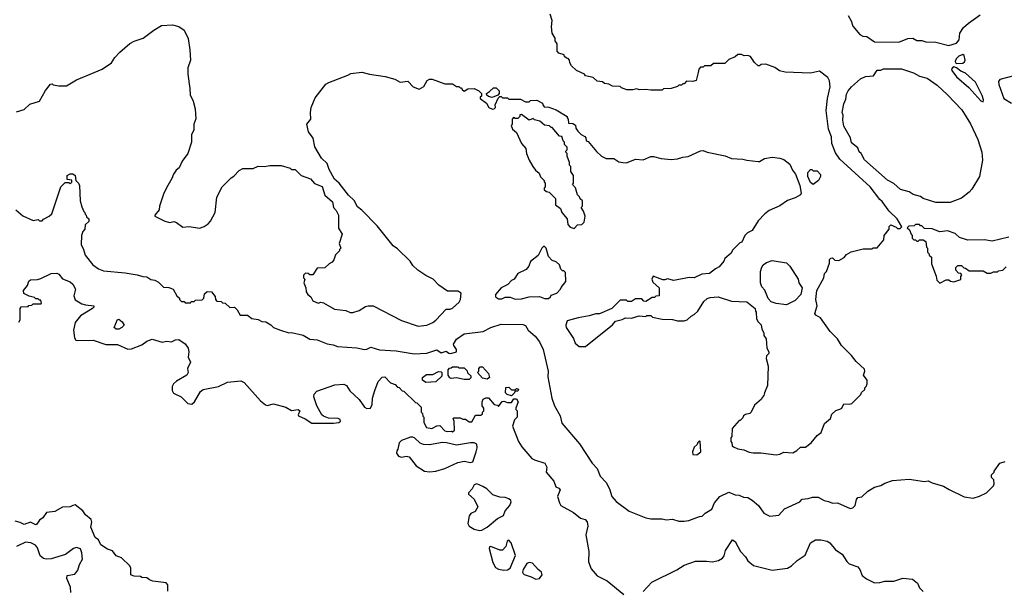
# Model space of a CAD drawing. Extents: x 1861455 to 2058065, y 200073 to 437907.
# Tile 551 of 574: x 2015570 to 2023269, y 376443 to 380901. Entities that reach past the tile are written whole.
import ezdxf

# ---------------------------------------------------------------- set-up
doc = ezdxf.new("R2010")
doc.units = 0

msp = doc.modelspace()

# ---------------------------------------------------------------- linework, layer by layer
at = {"layer": '0CON05XD'}
for points in [[(2020875, 380490), (2020860, 380425), (2020835, 380417.5), (2020785, 380420), (2020765, 380400), (2020755, 380400), (2020745, 380390), (2020725, 380390), (2020715, 380380), (2020665, 380362.5), (2020605, 380360), (2020595, 380350), (2020505, 380350), (2020465, 380356.7), (2020415, 380352.5), (2020395, 380360), (2020365, 380352.5), (2020317, 380353), (2020275, 380370), (2020265, 380380), (2020205, 380382.5), (2020177, 380397), (2020143, 380403), (2020127, 380417), (2020085, 380420), (2020055, 380450), (2019995, 380462.5), (2019986.7, 380476.7), (2019923.6, 380503.6), (2019885, 380540), (2019873, 380563), (2019870, 380585), (2019858.3, 380598.3), (2019845, 380600), (2019830, 380615), (2019827, 380627), (2019785, 380640), (2019772.5, 380655), (2019771.7, 380711.7), (2019757.5, 380735), (2019757, 380757), (2019732.5, 380795), (2019727.5, 380845), (2019732.5, 380895), (2019717.5, 380945)], [(2022047.5, 380935), (2022071.7, 380891.7), (2022085, 380850), (2022140, 380785), (2022163, 380773), (2022195, 380770), (2022255, 380727.5), (2022445, 380726.2), (2022515, 380753.3), (2022555, 380756.7), (2022585, 380740), (2022625, 380740), (2022655, 380727.5), (2022735, 380726.7), (2022835, 380700), (2022895, 380717.5), (2022917.5, 380745), (2022922.5, 380795), (2022950.7, 380839.3), (2022990, 380875), (2023080.5, 380939.5)], [(2015545, 380182.5), (2015605, 380200.8), (2015649.7, 380240.3), (2015724.5, 380265.5), (2015771.7, 380348.3), (2015811.7, 380398.3), (2015825, 380400), (2015833, 380393), (2015875, 380383.3), (2015936.4, 380383.6), (2016015, 380432), (2016151.7, 380488.3), (2016215, 380514), (2016286.8, 380563.2), (2016313.3, 380605), (2016353, 380647), (2016432.5, 380715), (2016465, 380733.3), (2016535, 380756.7), (2016619.3, 380820.7), (2016680, 380855), (2016765, 380862.5), (2016815, 380847.5), (2016855, 380820), (2016886.7, 380755), (2016901.2, 380665), (2016905.8, 380585), (2016883.9, 380526.1), (2016883.8, 380475), (2016900.8, 380365), (2016902.5, 380315), (2016926.7, 380265), (2016943.3, 380205), (2016947, 380127), (2016932.5, 380085), (2016931.7, 380038.3), (2016913.8, 380005), (2016914, 379945), (2016883.8, 379855), (2016840, 379795), (2016816.2, 379745), (2016792.5, 379725), (2016773.3, 379695), (2016760.7, 379659.3), (2016728.8, 379605)], [(2016728.8, 379605), (2016696.7, 379545), (2016663.3, 379445), (2016660, 379415), (2016627.5, 379375), (2016627.5, 379365), (2016705, 379327.5), (2016745, 379317.5), (2016775, 379323.3), (2016795, 379316.7), (2016845, 379280), (2016895, 379286.7), (2016975, 379271.2), (2017012.5, 379285), (2017043.9, 379306.1), (2017062.3, 379327.7), (2017098, 379395), (2017112.5, 379515), (2017153.9, 379596.1), (2017222.5, 379665), (2017245, 379677.5), (2017285, 379722.5), (2017315, 379737.5), (2017395, 379737.5), (2017433.6, 379756.4), (2017485, 379753.3), (2017525, 379762.5), (2017615, 379762.5), (2017685, 379740), (2017695, 379730), (2017725, 379730), (2017770, 379685), (2017845, 379657.5), (2017875, 379622.5), (2017935, 379597.5), (2017955, 379530), (2018017, 379477), (2018023.3, 379435), (2018045, 379410), (2018062.5, 379375), (2018063.6, 379273.6), (2018092.5, 379225), (2018068.3, 379151.7), (2018080, 379115), (2018070, 379105), (2018070, 379095), (2018040, 379065), (2018027.5, 379025), (2018013, 379007), (2017990, 378995), (2017957, 378963), (2017895, 378960), (2017861.7, 378908.3), (2017838.3, 378908.3), (2017827, 378917), (2017805, 378920), (2017790, 378905), (2017790, 378885), (2017800, 378875), (2017792.5, 378845), (2017807, 378807), (2017810, 378775), (2017822.5, 378755), (2017847.5, 378735), (2017862.5, 378705), (2017905, 378687.5), (2017925, 378693.3), (2017945, 378690), (2018030.7, 378640.7), (2018119.3, 378629.3), (2018155, 378612.5), (2018175, 378612.5), (2018225, 378630), (2018275, 378660), (2018295, 378666.2), (2018335, 378666.7), (2018555, 378550), (2018685, 378507.5), (2018755, 378513.3), (2018800, 378535), (2018825, 378552.5), (2018905, 378640), (2018935, 378640), (2018955, 378647.5), (2019006.4, 378693.6), (2019017.5, 378715), (2019022.5, 378765), (2018995, 378780), (2018915, 378780), (2018847, 378827), (2018803, 378873), (2018745, 378902.5), (2018682.5, 378945), (2018645, 378980), (2018622.5, 379015), (2018525, 379110), (2018490, 379135), (2018365, 379290), (2018245, 379412.9), (2018210.3, 379440.3), (2018185, 379487.5), (2018140.5, 379530.5), (2018067.5, 379625), (2018032.5, 379655), (2017990.5, 379730.5), (2017975, 379776.7), (2017930.6, 379820.6), (2017878.8, 379908.8), (2017863.6, 379975), (2017827.8, 380025), (2017815.5, 380084.5), (2017847.5, 380125), (2017844.2, 380175), (2017850, 380215), (2017880.3, 380289.7), (2017965, 380397.5), (2017988.3, 380411.7), (2018135, 380468.8), (2018159.7, 380480.3), (2018245, 380491.4), (2018305, 380476), (2018427.7, 380457.7), (2018503, 380437), (2018544.1, 380414.1), (2018605, 380421.2), (2018647.5, 380377.5), (2018695, 380357.5), (2018730, 380380), (2018757.5, 380425), (2018775, 380437.5), (2018795, 380437.5), (2018895, 380400), (2018955, 380400), (2018985, 380380), (2019005, 380380), (2019015, 380370), (2019025, 380370), (2019030, 380355), (2019045, 380342.5), (2019075, 380360), (2019125, 380362.5), (2019160, 380345), (2019180, 380325), (2019180, 380305), (2019170, 380295), (2019170, 380285), (2019219.3, 380249.3), (2019237.5, 380215), (2019267, 380203), (2019280, 380205), (2019290, 380215), (2019287.5, 380235), (2019311.7, 380288.3), (2019325, 380300), (2019335, 380300), (2019345, 380290), (2019385, 380290), (2019395, 380280), (2019485, 380280), (2019525, 380260), (2019555, 380260), (2019565, 380270), (2019615, 380272.5), (2019658.3, 380248.3), (2019660, 380235), (2019671.7, 380221.7), (2019707, 380217), (2019765, 380197.5), (2019850, 380145), (2019850, 380135), (2019860, 380125), (2019861.7, 380091.7), (2019895, 380090), (2019916.4, 380076.4), (2019920, 380055), (2019935, 380030), (2019960, 380005), (2019988.3, 379988.3), (2019997, 379977), (2020000, 379955), (2020015, 379950), (2020080.7, 379870.7), (2020120, 379835), (2020155, 379817.5), (2020215, 379817.5), (2020255, 379790), (2020286.4, 379786.4), (2020315, 379783.3), (2020385, 379812.5), (2020445, 379807.5), (2020505, 379833.3), (2020525, 379833.3), (2020585, 379816.7), (2020665, 379810), (2020713, 379813), (2020755, 379827.5), (2020796.4, 379833.6), (2020895, 379877.5), (2020915, 379880), (2020945, 379867.5), (2021086.4, 379836.4), (2021135, 379817.5), (2021225, 379812.5), (2021255, 379802.5), (2021345, 379792.5), (2021355, 379792.5), (2021393.6, 379816.4), (2021455, 379827.5), (2021515, 379820), (2021545, 379810), (2021593, 379773), (2021613.8, 379725), (2021636, 379695), (2021671.4, 379605), (2021680, 379545), (2021676.1, 379533.9), (2021635, 379508.8), (2021575, 379488.8), (2021515, 379446.7), (2021430.5, 379409.5), (2021397.5, 379385), (2021345, 379330), (2021297.5, 379255), (2021260, 379235), (2021240, 379215), (2021216.4, 379163.6), (2021201.7, 379158.3), (2021145, 379100), (2021133, 379077), (2021083.3, 379035), (2021076.1, 379013.9), (2021039.3, 378970.7), (2021010, 378955), (2020965, 378917.5), (2020905, 378913.3), (2020845, 378883.3), (2020805, 378886.7), (2020685, 378863.3), (2020635, 378876.7), (2020615, 378867.5), (2020598.3, 378868.3), (2020523, 378897), (2020512.5, 378875), (2020521.7, 378851.7), (2020570, 378805), (2020570, 378745), (2020545, 378740), (2020535, 378730), (2020515, 378730), (2020465, 378700), (2020451.7, 378701.7), (2020435, 378720), (2020385, 378720), (2020355, 378700), (2020325, 378700), (2020315, 378710), (2020265, 378710), (2020200, 378645), (2020105, 378602.5), (2020075, 378602.5), (2020023, 378587), (2019937, 378573), (2019851.7, 378548.3), (2019840, 378515), (2019842.5, 378495), (2019900.7, 378410.7), (2019912.5, 378375), (2019945, 378347.5), (2019995, 378347.5), (2020205, 378517.5), (2020230, 378545), (2020281.7, 378558.3), (2020308.3, 378571.7), (2020355, 378570), (2020415, 378587.5), (2020465, 378582.5), (2020475, 378590), (2020505, 378590), (2020518.3, 378578.3), (2020595, 378562.5), (2020675, 378557.5), (2020715, 378547.5), (2020765, 378547.5), (2020790, 378555), (2020820, 378585), (2020843, 378597), (2020872.5, 378625), (2020920.5, 378699.5), (2020945, 378722.5), (2020968.3, 378731.7), (2021033, 378737), (2021135, 378702.5), (2021255, 378696.7), (2021320, 378645), (2021323, 378623), (2021330, 378615), (2021332.5, 378565), (2021345, 378540), (2021367, 378517), (2021373, 378483), (2021390, 378455), (2021390, 378435), (2021407, 378407), (2021412.5, 378335), (2021427.5, 378305), (2021427, 378293), (2021410, 378275), (2021407.5, 378255), (2021422.5, 378195), (2021417, 378043), (2021393, 377987), (2021390, 377965), (2021375, 377950), (2021370, 377935), (2021315, 377890), (2021290, 377835), (2021280, 377825), (2021245, 377817.5), (2021230, 377805), (2021225, 377790), (2021205, 377770), (2021195, 377770), (2021141.7, 377708.3), (2021140, 377645), (2021130, 377635), (2021130, 377605), (2021140, 377595), (2021141.7, 377571.7), (2021153, 377563), (2021185, 377547.5), (2021231.7, 377541.7), (2021275, 377522.5), (2021305, 377517.5), (2021365, 377517.5), (2021485, 377502.5), (2021515, 377507.5), (2021545, 377522.5), (2021615, 377517.5), (2021646.1, 377533.9), (2021675, 377562.5), (2021715, 377562.5), (2021760, 377595), (2021807, 377653), (2021837.5, 377675), (2021863, 377747), (2021910, 377785), (2021921.7, 377818.3), (2021953, 377847), (2021983, 377857), (2022000, 377865), (2022015, 377900), (2022055, 377897.5), (2022077, 377903), (2022148.3, 377971.7), (2022151.7, 377988.3), (2022178.3, 378011.7), (2022180, 378025), (2022190, 378035), (2022197.5, 378055), (2022197.5, 378085), (2022167.5, 378125), (2022177.5, 378155), (2022175, 378170), (2022110.7, 378230.7), (2022075, 378277.5), (2021996.7, 378355), (2021965, 378406.7), (2021906.7, 378465), (2021831.7, 378571.7), (2021795, 378593.3), (2021786.7, 378605), (2021806.7, 378665), (2021796.7, 378715), (2021802.5, 378785), (2021857.5, 378885), (2021863, 378917), (2021880, 378935), (2021901.7, 378998.3), (2021903, 379027), (2021911.7, 379038.3), (2021925, 379040), (2021943, 379023), (2021975, 379020), (2022016.4, 379043.6), (2022035, 379067.5), (2022073, 379087), (2022165, 379110), (2022235, 379110), (2022245, 379120), (2022275, 379120), (2022328.3, 379181.7), (2022330, 379215), (2022370, 379265), (2022370, 379285), (2022381.7, 379298.3), (2022425, 379280), (2022435, 379270), (2022455, 379270), (2022468.3, 379281.7), (2022432.5, 379345), (2022370, 379405), (2022315, 379480), (2022296, 379496), (2022220, 379595), (2021982.3, 379812.3), (2021950.6, 379860.6), (2021921.1, 379935), (2021918.2, 379985), (2021895.7, 380045.7), (2021877.3, 380192.7), (2021885.5, 380284.5), (2021906.4, 380376.4), (2021903.3, 380423.3), (2021889.3, 380449.3), (2021825, 380500), (2021755, 380483.8), (2021555, 380491.2), (2021512.3, 380502.3), (2021475, 380526.7), (2021405, 380553.3), (2021368.3, 380551.7), (2021355, 380540), (2021345, 380540), (2021315, 380567.5), (2021285, 380612.5), (2021265, 380622.5), (2021235, 380620), (2021215, 380630), (2021185, 380630), (2021165, 380610), (2021115, 380590), (2021085, 380560), (2020995, 380560), (2020975, 380540), (2020925, 380540), (2020915, 380530), (2020895, 380530), (2020880, 380515), (2020875, 380490)], [(2022898.1, 380558.1), (2022945, 380562.5), (2022958.3, 380571.7), (2022963.1, 380585), (2022955, 380622.5), (2022945, 380630), (2022912.8, 380617.2), (2022893.7, 380596.3), (2022885.7, 380575), (2022888, 380565), (2022898.1, 380558.1)], [(2022845, 379473.8), (2022735, 379473.8), (2022635, 379503.3), (2022615, 379520), (2022556.4, 379536.4), (2022525, 379557.5), (2022457.5, 379575), (2022405, 379622.5), (2022355, 379647.5), (2022177, 379807), (2022150, 379855), (2022135, 379870), (2022125, 379900), (2022075, 379940), (2022067, 379977), (2022015, 380070), (2022006.7, 380115), (2022010, 380155), (2022001.2, 380175), (2022013.3, 380245), (2022029.3, 380280.7), (2022035, 380320), (2022047.5, 380345), (2022075, 380377.5), (2022145, 380440), (2022183.6, 380456.4), (2022247, 380463), (2022273.9, 380506.1), (2022305, 380507.5), (2022325, 380516.7), (2022465, 380516.7), (2022560, 380485), (2022605, 380460), (2022665, 380443.3), (2022745, 380390), (2022824, 380314), (2022937.3, 380197.3), (2023005, 380087.5), (2023063.3, 379965), (2023093.3, 379865), (2023100, 379805), (2023076.2, 379675), (2023015, 379577.5), (2022995, 379553.3), (2022935, 379506.7), (2022845, 379473.8)], [(2023105, 380260), (2023106.7, 380275), (2023095, 380310), (2023045, 380412.5), (2022965, 380483.8), (2022929.5, 380499.5), (2022895, 380526.2), (2022875, 380532.5), (2022863.6, 380526.4), (2022857.5, 380515), (2022860, 380505), (2022896.2, 380455), (2022991.2, 380371.2), (2023085, 380267.5), (2023105, 380260)], [(2023355, 380464.7), (2023235, 380434.4), (2023225, 380417.5), (2023227.7, 380395), (2023265.5, 380285), (2023325, 380249.3)], [(2019265, 380292.5), (2019235, 380300), (2019221.7, 380311.7), (2019220, 380325), (2019245, 380340), (2019275, 380370), (2019295, 380370), (2019320, 380345), (2019320, 380325), (2019308.3, 380311.7), (2019265, 380292.5)], [(2019905, 379270), (2019931.7, 379298.3), (2019965, 379300), (2019985, 379320), (2019992.5, 379365), (2019980, 379405), (2019960, 379435), (2019970, 379445), (2019970, 379485), (2019951.7, 379501.7), (2019948.3, 379518.3), (2019933, 379533), (2019917, 379587), (2019893, 379613), (2019900, 379625), (2019900, 379685), (2019880, 379715), (2019880, 379755), (2019870, 379765), (2019870, 379785), (2019850, 379835), (2019850, 379855), (2019840, 379865), (2019840, 379875), (2019850, 379885), (2019850, 379905), (2019830, 379925), (2019830, 379945), (2019820, 379955), (2019808.3, 379988.3), (2019791.7, 379991.7), (2019735, 380060), (2019725, 380060), (2019711.7, 380071.7), (2019675, 380077.5), (2019638.3, 380108.3), (2019595, 380120), (2019585, 380130), (2019555, 380117.5), (2019495, 380160), (2019481.7, 380158.3), (2019480, 380145), (2019465, 380130), (2019445, 380130), (2019431.7, 380138.3), (2019420, 380125), (2019420, 380085), (2019412.5, 380075), (2019422.5, 380045), (2019455, 380020), (2019493.3, 379935), (2019527.5, 379895), (2019533.8, 379855), (2019553.3, 379805), (2019583.9, 379753.9), (2019602.5, 379725), (2019633, 379703), (2019643, 379673), (2019670, 379645), (2019670, 379635), (2019680, 379625), (2019680, 379595), (2019670, 379585), (2019671.7, 379571.7), (2019688.3, 379558.3), (2019710, 379555), (2019760, 379505), (2019760, 379455), (2019800, 379425), (2019810, 379395), (2019850, 379345), (2019855, 379300), (2019875, 379280), (2019905, 379270)], [(2015540, 379415), (2015595, 379368.8), (2015675, 379332.5), (2015715, 379340), (2015725, 379330), (2015745, 379330), (2015755, 379342.5), (2015800, 379365), (2015822.5, 379385), (2015892.5, 379595), (2015925, 379630), (2015955, 379630), (2015965, 379620), (2015978.3, 379631.7), (2015978.3, 379648.3), (2015941.7, 379651.7), (2015940, 379685), (2015963.6, 379696.4), (2015985, 379696.7), (2016002.5, 379685), (2016010, 379645), (2016030, 379625), (2016037, 379607), (2016042.5, 379485), (2016055, 379440), (2016071.7, 379401.7), (2016080, 379395), (2016081.7, 379381.7), (2016090, 379375), (2016091.7, 379361.7), (2016110, 379345), (2016110, 379325), (2016081.7, 379298.3), (2016080, 379265), (2016063, 379247), (2016052.5, 379215), (2016050, 379145), (2016070, 379105), (2016081.7, 379061.7), (2016141.2, 378985), (2016185, 378954), (2016225, 378939.2), (2016395, 378922.5), (2016488.3, 378908.3), (2016533.6, 378893.6), (2016565, 378892.5), (2016595, 378872.5), (2016627, 378867), (2016655, 378850), (2016695, 378812.5), (2016735, 378810), (2016770, 378795), (2016800, 378745), (2016820, 378725), (2016820, 378715), (2016835, 378700), (2016855, 378700), (2016865, 378690), (2016905, 378690), (2016911.7, 378698.3), (2016935, 378700), (2016945, 378710), (2016997, 378713), (2017010, 378725), (2017015, 378760), (2017035, 378776.7), (2017070, 378775), (2017098.3, 378738.3), (2017100, 378715), (2017111.7, 378701.7), (2017145, 378700), (2017155, 378690), (2017177, 378687), (2017213, 378653), (2017250, 378655), (2017270, 378635), (2017293, 378593), (2017351.7, 378591.7), (2017385, 378567.5), (2017435, 378557.5), (2017463, 378543), (2017495, 378540), (2017535, 378517.5), (2017555, 378497.5), (2017610, 378475), (2017673.6, 378453.6), (2017695, 378456.7), (2017786.4, 378436.4), (2017840, 378405), (2017895, 378398.8), (2017975, 378368), (2018021.2, 378361.2), (2018055, 378348.8), (2018207.3, 378337.3), (2018265, 378324), (2018285, 378326), (2018315, 378343.8), (2018382.3, 378322.3), (2018515, 378312.9), (2018655, 378290.8), (2018754.3, 378295.7), (2018832.5, 378322.5), (2018865, 378297.8), (2018905, 378311.2), (2018925.5, 378295.5), (2018942.6, 378292.6), (2018985.7, 378305), (2018985.6, 378325), (2018964.2, 378355), (2018962.7, 378367.3), (2018985, 378406.2), (2019045, 378447.5), (2019195, 378466), (2019253.4, 378496.6), (2019335, 378521.9), (2019505, 378519.2), (2019525, 378511.2), (2019545.8, 378475.8), (2019599.7, 378429.7), (2019636, 378385), (2019663.9, 378323.9), (2019701.2, 378155), (2019700.5, 378110.5), (2019730.8, 377945), (2019751.2, 377885), (2019796, 377805), (2019808.3, 377748.3), (2019946.3, 377586.3), (2020045.8, 377435.8), (2020085.5, 377395.5), (2020108.8, 377335), (2020156.2, 377285), (2020181.2, 377235), (2020201.2, 377175), (2020235, 377137.5), (2020335, 377060), (2020465, 377010), (2020505, 377002.5), (2020595, 377002.5), (2020625, 376992.5), (2020675, 376997.5), (2020725, 376982.5), (2020765, 376982.5), (2020801.7, 376988.3), (2020885, 377020), (2020907, 377023), (2020930, 377045), (2020983, 377077), (2021003.3, 377125), (2021044.1, 377175.9), (2021115, 377210), (2021165, 377188.8), (2021196.4, 377186.4), (2021230.7, 377170.7), (2021265, 377166.7), (2021298.3, 377148.3), (2021347.5, 377105), (2021390, 377045), (2021435, 377022.5), (2021505, 377030), (2021551.2, 377078.8), (2021670, 377135), (2021690, 377155), (2021735, 377160), (2021768.3, 377171.7), (2021815, 377170), (2021860, 377145), (2021895, 377137.5), (2021925, 377122.5), (2021965, 377126.7), (2022065, 377083.3), (2022085, 377087.5), (2022102.5, 377105), (2022113.3, 377153.3)], [(2021775, 379612.5), (2021755, 379630), (2021732.5, 379675), (2021733, 379707), (2021755, 379730), (2021765, 379730), (2021775, 379720), (2021805, 379720), (2021831.7, 379691.7), (2021832.5, 379675), (2021817.5, 379645), (2021775, 379612.5)], [(2023305, 379202.5), (2023175, 379170), (2023115, 379182.5), (2022985, 379177.5), (2022918.3, 379198.3), (2022885, 379230), (2022825, 379252.5), (2022765, 379242.5), (2022705, 379267.5), (2022645, 379270), (2022625, 379290), (2022615, 379290), (2022605, 379300), (2022575, 379300), (2022565, 379290), (2022523, 379287), (2022510, 379275), (2022528.3, 379258.3), (2022540, 379225), (2022550, 379215), (2022550, 379195), (2022561.7, 379181.7), (2022575, 379180), (2022585, 379170), (2022595, 379170), (2022605, 379180), (2022635, 379180), (2022657, 379167), (2022660, 379125), (2022670, 379115), (2022670, 379085), (2022680, 379075), (2022681.7, 379061.7), (2022700, 379045), (2022700, 378995), (2022737, 378897), (2022742.5, 378865), (2022765, 378842.5)], [(2019445, 378717.5), (2019495, 378720), (2019555, 378736.7), (2019635, 378737.5), (2019675, 378722.5), (2019705, 378722.5), (2019720, 378735), (2019725, 378750), (2019770, 378765), (2019800, 378795), (2019805, 378810), (2019840, 378855), (2019837.5, 378925), (2019825, 378940), (2019815, 378940), (2019801.7, 378951.7), (2019790, 378985), (2019765, 379010), (2019735, 379020), (2019705, 379050), (2019687, 379117), (2019675, 379130), (2019665, 379130), (2019652.5, 379115), (2019625, 379060), (2019565, 379012.5), (2019552.5, 378975), (2019529.3, 378950.7), (2019465, 378917.5), (2019436.4, 378873.6), (2019415, 378862.5), (2019388.3, 378831.7), (2019335, 378807.5), (2019290, 378755), (2019290, 378735), (2019315, 378720), (2019339.3, 378720.7), (2019365, 378732.5), (2019405, 378732.5), (2019445, 378717.5)], [(2021565, 378673.3), (2021485, 378683.8), (2021446.4, 378696.4), (2021421.7, 378721.7), (2021397, 378787), (2021372.5, 378815), (2021363.3, 378845), (2021363.8, 378935), (2021372.3, 378967.7), (2021383.9, 378986.1), (2021410, 379005), (2021455, 379020), (2021565, 379002.5), (2021592.5, 378975), (2021657.5, 378875), (2021662.5, 378845), (2021687.5, 378805), (2021677, 378753), (2021635, 378707.5), (2021565, 378673.3)], [(2022765, 378842.5), (2022815, 378870), (2022835, 378870), (2022848.3, 378858.3), (2022875, 378852.5), (2022928.3, 378871.7), (2022930, 378895), (2022938.3, 378908.3), (2022928.3, 378918.3), (2022911.7, 378921.7), (2022890, 378945), (2022890, 378965), (2022905, 378980), (2022935, 378980), (2022951.7, 378961.7), (2022965, 378960), (2022995, 378940), (2023105, 378940), (2023135, 378920), (2023165, 378920), (2023185, 378930), (2023215, 378930), (2023225, 378940), (2023257, 378943), (2023285, 378970)], [(2015563, 378537), (2015572.5, 378555), (2015572.5, 378645), (2015581.7, 378658.3), (2015635, 378660), (2015641.7, 378668.3), (2015665, 378670), (2015675, 378680), (2015735, 378680), (2015740, 378685), (2015735, 378710), (2015725, 378710), (2015715, 378720), (2015695, 378720), (2015685, 378730), (2015645, 378740), (2015601.7, 378761.7), (2015600, 378785), (2015630, 378825), (2015641.7, 378858.3), (2015655, 378867.5), (2015708.3, 378871.7), (2015735, 378880), (2015815, 378918.8), (2015860.7, 378920.7), (2015875, 378913.3), (2015905.6, 378875.6), (2015965, 378852.2), (2015985.6, 378835), (2016007.1, 378795), (2015993.6, 378743.6), (2016003.6, 378713.6), (2016055, 378682.5), (2016085, 378672.5), (2016150, 378665), (2016150, 378655), (2016140, 378645), (2016045, 378587.5), (2016004.1, 378535.9), (2015990.8, 378475), (2015998.6, 378415), (2016008.6, 378398.6), (2016025, 378394.2), (2016145, 378397.5), (2016243.6, 378363.6), (2016335, 378363.3), (2016415, 378326), (2016445, 378330), (2016525, 378360), (2016565, 378390), (2016605, 378406.2), (2016685, 378382.5), (2016721.2, 378388.8), (2016756.1, 378383.9), (2016788.8, 378401.2), (2016815, 378401.4), (2016865, 378367.5), (2016888.1, 378335), (2016892.9, 378305), (2016888, 378265), (2016905.8, 378225), (2016883.3, 378175), (2016886.2, 378143.8), (2016876.4, 378123.6), (2016795, 378077.5), (2016772.5, 378055), (2016763.6, 378036.4), (2016762.5, 378005), (2016773.6, 377983.6), (2016832.5, 377955), (2016885, 377903.3), (2016915, 377896.7), (2016936.2, 377915), (2016982.7, 377997.3), (2017005, 378011.2), (2017125, 378034), (2017195, 378068.8), (2017299.3, 378079.3), (2017325, 378067.5), (2017454.1, 377924.1), (2017491.7, 377891.7), (2017505, 377886.7), (2017555, 377900), (2017650, 377875), (2017695, 377848.8), (2017747.5, 377855), (2017760, 377845), (2017747.5, 377815), (2017750, 377805), (2017803.6, 377783.6), (2017855, 377750), (2018025, 377747.5), (2018066.4, 377753.6), (2018077.5, 377765), (2018076.4, 377776.4), (2018060, 377785), (2017985, 377786.7), (2017945, 377802.5), (2017933.9, 377813.9), (2017894.1, 377884.1), (2017871.2, 377955), (2017873.3, 377975), (2017892.3, 377997.7), (2018035, 378048.8), (2018105, 378053.3), (2018125, 378042.5), (2018152.3, 378002.3), (2018223.6, 377933.6)], [(2016325, 378483.3), (2016307.5, 378495), (2016335, 378560), (2016345, 378562.5), (2016371.7, 378541.7), (2016386.2, 378515), (2016370, 378495), (2016345, 378483.8), (2016325, 378483.3)], [(2018745, 378067.5), (2018720, 378085), (2018720, 378105), (2018750.7, 378129.3), (2018801.7, 378128.3), (2018845, 378152.5), (2018865, 378150), (2018870, 378145), (2018870, 378115), (2018825, 378072.5), (2018745, 378067.5)], [(2019085, 378090), (2019045, 378090), (2018985, 378102.5), (2018945, 378097.5), (2018933.6, 378103.6), (2018920, 378125), (2018920, 378165), (2018931.7, 378178.3), (2018945, 378180), (2018955, 378190), (2018995, 378190), (2019005, 378180), (2019045, 378180), (2019068.3, 378158.3), (2019071.7, 378141.7), (2019097.5, 378117.5), (2019097, 378103), (2019085, 378090)], [(2019225, 378092.5), (2019189.3, 378099.3), (2019150, 378145), (2019160, 378155), (2019160, 378175), (2019171.7, 378188.3), (2019188.3, 378188.3), (2019236.2, 378136.2), (2019242.5, 378105), (2019225, 378092.5)], [(2018223.6, 377933.6), (2018265, 377873.3), (2018285, 377862.5), (2018313, 377867), (2018326.7, 377895), (2018330, 377945), (2018346.2, 378005), (2018373.8, 378075), (2018405, 378108.8), (2018425, 378110), (2018470, 378065), (2018505, 378050), (2018525, 378030), (2018538.3, 378028.3), (2018561.7, 378001.7), (2018575, 378000), (2018665, 377910), (2018675, 377907.5), (2018710, 377875), (2018710, 377835), (2018720, 377825), (2018723, 377803), (2018730, 377795), (2018730, 377755), (2018750, 377715), (2018791.7, 377708.3), (2018833, 377727), (2018855, 377730), (2018895, 377690), (2018915, 377682.5), (2018947.5, 377687.5), (2018955, 377680), (2018970, 377695), (2018967.5, 377765), (2018960, 377785), (2018965, 377790), (2019015, 377790), (2019035, 377780), (2019055, 377780), (2019085, 377760), (2019105, 377760), (2019135, 377812.5), (2019175, 377810), (2019188.3, 377821.7), (2019190, 377835), (2019200, 377845), (2019200, 377865), (2019187.5, 377885), (2019186.7, 377915), (2019195, 377937.5), (2019215, 377947.5), (2019237, 377947), (2019280, 377895), (2019305, 377890), (2019315, 377880), (2019343, 377917), (2019355, 377920), (2019385, 377910), (2019415, 377910), (2019435, 377940), (2019455, 377940), (2019467.5, 377915), (2019450, 377865), (2019450, 377855), (2019460, 377845), (2019460, 377795), (2019440, 377775), (2019422.5, 377725), (2019470, 377605), (2019496, 377565), (2019575, 377473.8), (2019595, 377461.2), (2019677.1, 377437.1), (2019691.2, 377405), (2019687.5, 377365), (2019746.4, 377296.4), (2019761.2, 377251.2), (2019785, 377240), (2019797, 377227), (2019776.2, 377175), (2019790, 377125), (2019802, 377105), (2019900.5, 377050.5), (2019956.4, 377006.4), (2019992.5, 376995), (2020007.7, 376977.7), (2020013.8, 376945), (2019996.2, 376875), (2020020, 376745), (2020018.8, 376665), (2020039.3, 376609.3), (2020086.7, 376555), (2020165, 376515.8), (2020295, 376410)], [(2019415, 377962.5), (2019383, 377973), (2019370, 377985), (2019371.7, 378028.3), (2019395, 378030), (2019415, 378010), (2019445, 378010), (2019455, 378020), (2019470, 378015), (2019465, 378000), (2019441.7, 377998.3), (2019440, 377985), (2019415, 377962.5)], [(2018775, 377368.8), (2018825, 377373.8), (2018895, 377393.3), (2018995, 377441.2), (2019045, 377451.2), (2019095, 377441.2), (2019113.6, 377446.4), (2019140, 377525), (2019146.4, 377556.4), (2019143.6, 377583.6), (2019125, 377596.2), (2019096.1, 377596.1), (2018985, 377576.7), (2018906.4, 377596.4), (2018875, 377596.7), (2018775, 377580), (2018727, 377583), (2018701.7, 377591.7), (2018657.5, 377635), (2018645, 377640), (2018625, 377640), (2018555, 377613.3), (2018537.5, 377595), (2018526.7, 377545), (2018518.3, 377531.7), (2018517.5, 377515), (2018532, 377492), (2018555, 377483.3), (2018595, 377490), (2018615, 377486.7), (2018671.2, 377415), (2018734.2, 377374.2), (2018775, 377368.8)], [(2020865, 377502.5), (2020897.5, 377525), (2020890, 377605), (2020885, 377610), (2020871.7, 377598.3), (2020868.3, 377581.7), (2020845, 377560), (2020830, 377525), (2020833, 377503), (2020865, 377502.5)], [(2022113.3, 377153.3), (2022125, 377166.7), (2022156.1, 377173.9), (2022201.7, 377218.3), (2022255, 377247.5), (2022305, 377262.5), (2022335, 377280), (2022395, 377300), (2022525, 377312.5), (2022645, 377292.5), (2022675, 377297.5), (2022705, 377282.5), (2022795, 377257.5), (2022839.3, 377229.3), (2022955, 377172.5), (2023025, 377163.3), (2023075, 377177.5), (2023130, 377205), (2023185, 377260), (2023190, 377275), (2023187.5, 377305), (2023170, 377325), (2023170, 377345), (2023190, 377365), (2023190, 377375), (2023233.6, 377436.4), (2023275, 377450)], [(2019165, 376910), (2019185, 376913.3), (2019225, 376936.7), (2019305, 377003.3), (2019353, 377027), (2019366.4, 377063.6), (2019402.5, 377105), (2019412.5, 377135), (2019410, 377145), (2019395, 377157.5), (2019365, 377167.5), (2019325, 377170), (2019269.3, 377189.3), (2019222.5, 377235), (2019192.5, 377255), (2019145, 377273.8), (2019124.1, 377265.9), (2019107.5, 377235), (2019080, 377205), (2019080, 377195), (2019124.1, 377154.1), (2019151.4, 377095), (2019130.7, 377059.3), (2019097.7, 377042.3), (2019084.3, 377025.7), (2019074.1, 376964.1), (2019085, 376943.3), (2019125, 376921.2), (2019165, 376910)], [(2015905, 377091.4), (2015845, 377059.2), (2015779.3, 377050.7), (2015752, 377008), (2015725, 376992), (2015705, 376960), (2015695, 376953.8), (2015655, 376974), (2015605, 376956.2), (2015573.9, 376973.9), (2015535, 376983.3)], [(2016728.9, 376435), (2016727.8, 376485), (2016715, 376502.5), (2016610, 376515), (2016583.8, 376523.8), (2016565, 376540), (2016525, 376542.5), (2016515, 376550), (2016465, 376552.5), (2016445, 376560), (2016440, 376565), (2016440, 376615), (2016432.5, 376635), (2016365.8, 376695.8), (2016325, 376713.3), (2016295, 376751.2), (2016257.5, 376765), (2016205, 376797.5), (2016186.4, 376836.4), (2016160, 376855), (2016126.2, 376935), (2016133.3, 376975), (2016130, 376995), (2016085, 377032.5), (2016063.9, 377063.9), (2016005, 377110), (2015985, 377106.7), (2015965, 377093.8), (2015905, 377091.4)], [(2015970, 376425), (2015967, 376467), (2015937.5, 376535), (2015941.7, 376558.3), (2016001.7, 376568.3), (2016025, 376600), (2016036.4, 376643.6), (2016060, 376685), (2016056.1, 376736.1), (2016045, 376767.5), (2016015, 376776.7), (2015991.7, 376768.3), (2015927, 376723), (2015815, 376688), (2015776.1, 376686.1), (2015755, 376692), (2015731.2, 376711.2), (2015708.8, 376775), (2015693.8, 376795), (2015657.5, 376815), (2015615, 376818), (2015545, 376785.6)], [(2019355, 376600), (2019385, 376602.5), (2019406, 376615), (2019445.8, 376715), (2019412, 376815), (2019395, 376833.3), (2019382.7, 376827.3), (2019370.8, 376785), (2019345, 376756.2), (2019325, 376756.2), (2019255, 376784.2), (2019245, 376782.5), (2019241.4, 376768.6), (2019269.7, 376659.7), (2019290.7, 376620.7), (2019315, 376607.1), (2019355, 376600)], [(2020445, 376432.5), (2020513.4, 376506.6), (2020708.3, 376601.7), (2020765, 376639.4), (2020855, 376670), (2020940.2, 376670.2), (2020985, 376665.5), (2021035, 376675.5), (2021066.2, 376693.8), (2021078.3, 376711.7), (2021089.2, 376755), (2021145, 376836.7), (2021165, 376823.3), (2021205.5, 376745.5), (2021246.7, 376705), (2021262.7, 376672.7), (2021307.3, 376637.3), (2021455, 376601.1), (2021573, 376617), (2021605, 376634), (2021648.9, 376675), (2021711.5, 376718.5), (2021753.8, 376815), (2021792.1, 376837.9), (2021835, 376838.1), (2021885, 376825.8), (2021904.3, 376814.3), (2021948.8, 376758.8), (2022002.2, 376725), (2022037, 376667), (2022055, 376648.5), (2022125, 376627.3), (2022140.5, 376605), (2022158.2, 376558.2), (2022192.6, 376532.6), (2022255, 376501.4), (2022297.3, 376502.7), (2022335.6, 376514.4), (2022405.4, 376514.6), (2022475, 376537.1), (2022550.3, 376530.3), (2022589.3, 376499.3), (2022605, 376462.9), (2022634, 376434)], [(2019605, 376530), (2019635, 376533.8), (2019656.4, 376563.6), (2019650, 376585), (2019623.3, 376605), (2019580, 376655), (2019555, 376660), (2019536.6, 376653.4), (2019507.1, 376605), (2019502.5, 376585), (2019506.2, 376575), (2019515.7, 376565.7), (2019568.8, 376548.8), (2019605, 376530)]]:
    msp.add_lwpolyline(points, dxfattribs=at)

doc.saveas('drawing.dxf')
